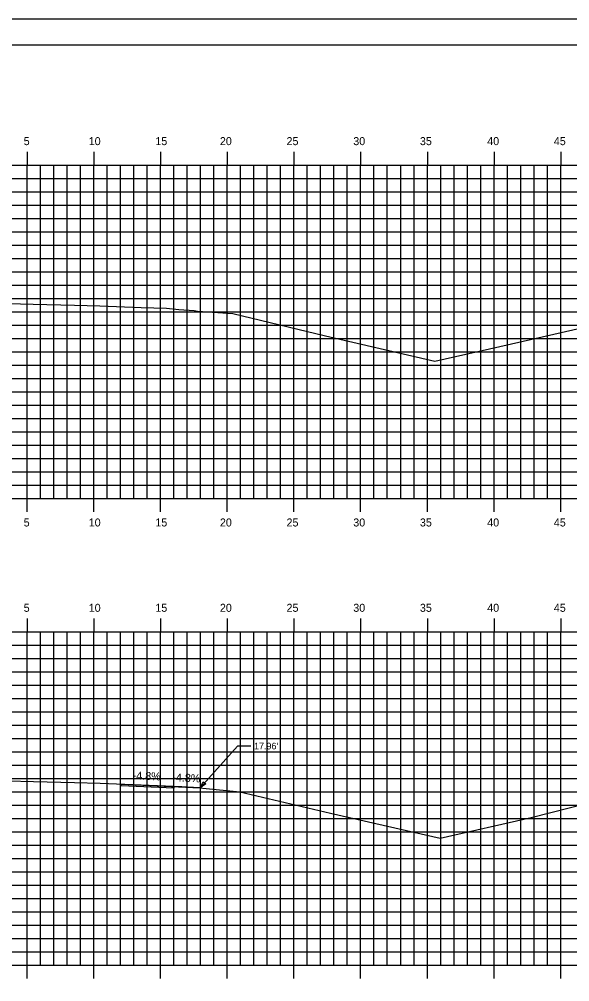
# Model space of a CAD drawing. Extents: x 1170543 to 1177585, y 609599 to 610623.
# Drawn here: x 1176692 to 1176733.3, y 609636.6 to 609708.8 of the extents above; entities that cross this region are included whole.
import ezdxf

# ---------------------------------------------------------------- set-up
doc = ezdxf.new("R2010")
doc.units = 0
for name, color, linetype in [('ANNOTATION', 7, 'Continuous'), ('BORDER', 7, 'Continuous'), ('D_Roadway_Centerline', 7, 'Continuous'), ('D_Roadway_Edge_TW', 7, 'Continuous'), ('H_V ANNOTATION', 7, 'Continuous'), ('MAJOR', 7, 'Continuous'), ('MINOR', 7, 'Continuous'), ('PLOT BOUNDARY', 7, 'Continuous'), ('S_Roadway_Centerline', 7, 'Continuous')]:
    doc.layers.add(name, color=color, linetype=linetype)

msp = doc.modelspace()

# ---------------------------------------------------------------- linework, layer by layer
at = {"layer": 'ANNOTATION'}
for p in [(1176705.573, 609651.169), (1176709.373, 609654.3)]:
    msp.add_line(p, (1176708.373, 609654.3), dxfattribs=at)
msp.add_lwpolyline([(1176705.999, 609651.458), (1176705.573, 609651.169), (1176705.813, 609651.625)], close=True, dxfattribs=at)
at = {"layer": 'BORDER'}
msp.add_line((1176772.609, 609706.872), (1176612.609, 609706.872), dxfattribs=at)
at = {"layer": 'D_Roadway_Centerline'}
msp.add_lwpolyline([(1176699.667, 609651.455), (1176703.561, 609651.267), (1176703.609, 609651.264), (1176705.559, 609651.17), (1176705.573, 609651.169)], dxfattribs=at)
at = {"layer": 'D_Roadway_Edge_TW'}
msp.add_lwpolyline([(1176699.667, 609651.455), (1176705.573, 609651.169), (1176703.609, 609651.264), (1176703.609, 609651.139), (1176699.667, 609651.33), (1176699.667, 609651.455)], dxfattribs=at)
at = {"layer": 'MAJOR'}
for p, q in [((1176692.609, 609698.874), (1176692.609, 609697.872)), ((1176697.609, 609698.874), (1176697.609, 609697.872)), ((1176702.609, 609698.874), (1176702.609, 609697.872)), ((1176707.609, 609698.874), (1176707.609, 609697.872)), ((1176712.609, 609698.874), (1176712.609, 609697.872)), ((1176717.609, 609698.874), (1176717.609, 609697.872)), ((1176722.609, 609698.874), (1176722.609, 609697.872)), ((1176727.609, 609698.874), (1176727.609, 609697.872)), ((1176732.609, 609698.874), (1176732.609, 609697.872)), ((1176617.609, 609697.872), (1176757.609, 609697.872)), ((1176617.609, 609697.872), (1176757.609, 609697.872)), ((1176692.609, 609672.872), (1176692.609, 609697.872)), ((1176697.609, 609672.872), (1176697.609, 609697.872)), ((1176702.609, 609672.872), (1176702.609, 609697.872)), ((1176707.609, 609672.872), (1176707.609, 609697.872)), ((1176712.609, 609672.872), (1176712.609, 609697.872)), ((1176717.609, 609672.872), (1176717.609, 609697.872)), ((1176722.609, 609672.872), (1176722.609, 609697.872)), ((1176727.609, 609672.872), (1176727.609, 609697.872)), ((1176732.609, 609672.872), (1176732.609, 609697.872)), ((1176617.609, 609692.872), (1176757.609, 609692.872)), ((1176617.609, 609687.872), (1176757.609, 609687.872)), ((1176617.609, 609682.872), (1176757.609, 609682.872)), ((1176617.609, 609677.872), (1176757.609, 609677.872)), ((1176617.609, 609672.872), (1176757.609, 609672.872)), ((1176617.609, 609672.872), (1176757.609, 609672.872)), ((1176692.609, 609671.87), (1176692.609, 609672.872)), ((1176697.609, 609671.87), (1176697.609, 609672.872)), ((1176702.609, 609671.87), (1176702.609, 609672.872)), ((1176707.609, 609671.87), (1176707.609, 609672.872)), ((1176712.609, 609671.87), (1176712.609, 609672.872)), ((1176717.609, 609671.87), (1176717.609, 609672.872)), ((1176722.609, 609671.87), (1176722.609, 609672.872)), ((1176727.609, 609671.87), (1176727.609, 609672.872)), ((1176732.609, 609671.87), (1176732.609, 609672.872)), ((1176692.609, 609663.874), (1176692.609, 609662.872)), ((1176697.609, 609663.874), (1176697.609, 609662.872)), ((1176702.609, 609663.874), (1176702.609, 609662.872)), ((1176707.609, 609663.874), (1176707.609, 609662.872)), ((1176712.609, 609663.874), (1176712.609, 609662.872)), ((1176717.609, 609663.874), (1176717.609, 609662.872)), ((1176722.609, 609663.874), (1176722.609, 609662.872)), ((1176727.609, 609663.874), (1176727.609, 609662.872)), ((1176732.609, 609663.874), (1176732.609, 609662.872)), ((1176617.609, 609662.872), (1176757.609, 609662.872)), ((1176617.609, 609662.872), (1176757.609, 609662.872)), ((1176692.609, 609637.872), (1176692.609, 609662.872)), ((1176697.609, 609637.872), (1176697.609, 609662.872)), ((1176702.609, 609637.872), (1176702.609, 609662.872)), ((1176707.609, 609637.872), (1176707.609, 609662.872)), ((1176712.609, 609637.872), (1176712.609, 609662.872)), ((1176717.609, 609637.872), (1176717.609, 609662.872)), ((1176722.609, 609637.872), (1176722.609, 609662.872)), ((1176727.609, 609637.872), (1176727.609, 609662.872)), ((1176732.609, 609637.872), (1176732.609, 609662.872)), ((1176617.609, 609657.872), (1176757.609, 609657.872)), ((1176617.609, 609652.872), (1176757.609, 609652.872)), ((1176617.609, 609647.872), (1176757.609, 609647.872)), ((1176617.609, 609642.872), (1176757.609, 609642.872)), ((1176617.609, 609637.872), (1176757.609, 609637.872)), ((1176617.609, 609637.872), (1176757.609, 609637.872)), ((1176692.609, 609636.87), (1176692.609, 609637.872)), ((1176697.609, 609636.87), (1176697.609, 609637.872)), ((1176702.609, 609636.87), (1176702.609, 609637.872)), ((1176707.609, 609636.87), (1176707.609, 609637.872)), ((1176712.609, 609636.87), (1176712.609, 609637.872)), ((1176717.609, 609636.87), (1176717.609, 609637.872)), ((1176722.609, 609636.87), (1176722.609, 609637.872)), ((1176727.609, 609636.87), (1176727.609, 609637.872)), ((1176732.609, 609636.87), (1176732.609, 609637.872))]:
    msp.add_line(p, q, dxfattribs=at)
at = {"layer": 'MINOR'}
for p, q in [((1176693.609, 609672.872), (1176693.609, 609697.872)), ((1176694.609, 609672.872), (1176694.609, 609697.872)), ((1176695.609, 609672.872), (1176695.609, 609697.872)), ((1176696.609, 609672.872), (1176696.609, 609697.872)), ((1176698.609, 609672.872), (1176698.609, 609697.872)), ((1176699.609, 609672.872), (1176699.609, 609697.872)), ((1176700.609, 609672.872), (1176700.609, 609697.872)), ((1176701.609, 609672.872), (1176701.609, 609697.872)), ((1176703.609, 609672.872), (1176703.609, 609697.872)), ((1176704.609, 609672.872), (1176704.609, 609697.872)), ((1176705.609, 609672.872), (1176705.609, 609697.872)), ((1176706.609, 609672.872), (1176706.609, 609697.872)), ((1176708.609, 609672.872), (1176708.609, 609697.872)), ((1176709.609, 609672.872), (1176709.609, 609697.872)), ((1176710.609, 609672.872), (1176710.609, 609697.872)), ((1176711.609, 609672.872), (1176711.609, 609697.872)), ((1176713.609, 609672.872), (1176713.609, 609697.872)), ((1176714.609, 609672.872), (1176714.609, 609697.872)), ((1176715.609, 609672.872), (1176715.609, 609697.872)), ((1176716.609, 609672.872), (1176716.609, 609697.872)), ((1176718.609, 609672.872), (1176718.609, 609697.872)), ((1176719.609, 609672.872), (1176719.609, 609697.872)), ((1176720.609, 609672.872), (1176720.609, 609697.872)), ((1176721.609, 609672.872), (1176721.609, 609697.872)), ((1176723.609, 609672.872), (1176723.609, 609697.872)), ((1176724.609, 609672.872), (1176724.609, 609697.872)), ((1176725.609, 609672.872), (1176725.609, 609697.872)), ((1176726.609, 609672.872), (1176726.609, 609697.872)), ((1176728.609, 609672.872), (1176728.609, 609697.872)), ((1176729.609, 609672.872), (1176729.609, 609697.872)), ((1176730.609, 609672.872), (1176730.609, 609697.872)), ((1176731.609, 609672.872), (1176731.609, 609697.872)), ((1176617.609, 609696.872), (1176757.609, 609696.872)), ((1176617.609, 609695.872), (1176757.609, 609695.872)), ((1176617.609, 609694.872), (1176757.609, 609694.872)), ((1176617.609, 609693.872), (1176757.609, 609693.872)), ((1176617.609, 609691.872), (1176757.609, 609691.872)), ((1176617.609, 609690.872), (1176757.609, 609690.872)), ((1176617.609, 609689.872), (1176757.609, 609689.872)), ((1176617.609, 609688.872), (1176757.609, 609688.872)), ((1176617.609, 609686.872), (1176757.609, 609686.872)), ((1176617.609, 609685.872), (1176757.609, 609685.872)), ((1176617.609, 609684.872), (1176757.609, 609684.872)), ((1176617.609, 609683.872), (1176757.609, 609683.872)), ((1176617.609, 609681.872), (1176757.609, 609681.872)), ((1176617.609, 609680.872), (1176757.609, 609680.872)), ((1176617.609, 609679.872), (1176757.609, 609679.872)), ((1176617.609, 609678.872), (1176757.609, 609678.872)), ((1176617.609, 609676.872), (1176757.609, 609676.872)), ((1176617.609, 609675.872), (1176757.609, 609675.872)), ((1176617.609, 609674.872), (1176757.609, 609674.872)), ((1176617.609, 609673.872), (1176757.609, 609673.872)), ((1176693.609, 609637.872), (1176693.609, 609662.872)), ((1176694.609, 609637.872), (1176694.609, 609662.872)), ((1176695.609, 609637.872), (1176695.609, 609662.872)), ((1176696.609, 609637.872), (1176696.609, 609662.872)), ((1176698.609, 609637.872), (1176698.609, 609662.872)), ((1176699.609, 609637.872), (1176699.609, 609662.872)), ((1176700.609, 609637.872), (1176700.609, 609662.872)), ((1176701.609, 609637.872), (1176701.609, 609662.872)), ((1176703.609, 609637.872), (1176703.609, 609662.872)), ((1176704.609, 609637.872), (1176704.609, 609662.872)), ((1176705.609, 609637.872), (1176705.609, 609662.872)), ((1176706.609, 609637.872), (1176706.609, 609662.872)), ((1176708.609, 609637.872), (1176708.609, 609662.872)), ((1176709.609, 609637.872), (1176709.609, 609662.872)), ((1176710.609, 609637.872), (1176710.609, 609662.872)), ((1176711.609, 609637.872), (1176711.609, 609662.872)), ((1176713.609, 609637.872), (1176713.609, 609662.872)), ((1176714.609, 609637.872), (1176714.609, 609662.872)), ((1176715.609, 609637.872), (1176715.609, 609662.872)), ((1176716.609, 609637.872), (1176716.609, 609662.872)), ((1176718.609, 609637.872), (1176718.609, 609662.872)), ((1176719.609, 609637.872), (1176719.609, 609662.872)), ((1176720.609, 609637.872), (1176720.609, 609662.872)), ((1176721.609, 609637.872), (1176721.609, 609662.872)), ((1176723.609, 609637.872), (1176723.609, 609662.872)), ((1176724.609, 609637.872), (1176724.609, 609662.872)), ((1176725.609, 609637.872), (1176725.609, 609662.872)), ((1176726.609, 609637.872), (1176726.609, 609662.872)), ((1176728.609, 609637.872), (1176728.609, 609662.872)), ((1176729.609, 609637.872), (1176729.609, 609662.872)), ((1176730.609, 609637.872), (1176730.609, 609662.872)), ((1176731.609, 609637.872), (1176731.609, 609662.872)), ((1176617.609, 609661.872), (1176757.609, 609661.872)), ((1176617.609, 609660.872), (1176757.609, 609660.872)), ((1176617.609, 609659.872), (1176757.609, 609659.872)), ((1176617.609, 609658.872), (1176757.609, 609658.872)), ((1176617.609, 609656.872), (1176757.609, 609656.872)), ((1176617.609, 609655.872), (1176757.609, 609655.872)), ((1176617.609, 609654.872), (1176757.609, 609654.872)), ((1176617.609, 609653.872), (1176757.609, 609653.872)), ((1176617.609, 609651.872), (1176757.609, 609651.872)), ((1176617.609, 609650.872), (1176757.609, 609650.872)), ((1176617.609, 609649.872), (1176757.609, 609649.872)), ((1176617.609, 609648.872), (1176757.609, 609648.872)), ((1176617.609, 609646.872), (1176757.609, 609646.872)), ((1176617.609, 609645.872), (1176757.609, 609645.872)), ((1176617.609, 609644.872), (1176757.609, 609644.872)), ((1176617.609, 609643.872), (1176757.609, 609643.872)), ((1176617.609, 609641.872), (1176757.609, 609641.872)), ((1176617.609, 609640.872), (1176757.609, 609640.872)), ((1176617.609, 609639.872), (1176757.609, 609639.872)), ((1176617.609, 609638.872), (1176757.609, 609638.872))]:
    msp.add_line(p, q, dxfattribs=at)
at = {"layer": 'PLOT BOUNDARY'}
msp.add_lwpolyline([(1176604.516, 609598.813), (1176774.516, 609598.813), (1176774.516, 609708.813), (1176604.516, 609708.813)], close=True, dxfattribs=at)
at = {"layer": 'S_Roadway_Centerline'}
for points in [[(1176691.161, 609687.493), (1176693.061, 609687.446), (1176696.167, 609687.36), (1176698.061, 609687.308), (1176701.174, 609687.202), (1176703.061, 609687.136), (1176703.983, 609687.052), (1176705.135, 609686.959), (1176705.378, 609686.93), (1176708.034, 609686.754), (1176714.975, 609685.058), (1176723.161, 609683.179), (1176728.035, 609684.275), (1176734.391, 609685.712), (1176739.942, 609686.777), (1176748.163, 609687.896), (1176757.609, 609687.861)], [(1176691.177, 609651.697), (1176693.082, 609651.654), (1176696.169, 609651.564), (1176698.082, 609651.51), (1176701.16, 609651.404), (1176704.218, 609651.259), (1176705.573, 609651.169), (1176705.783, 609651.139), (1176708.544, 609650.868), (1176715.36, 609649.269), (1176723.559, 609647.388), (1176730.396, 609648.94), (1176736.19, 609650.418), (1176746.195, 609652.34), (1176750.321, 609653.033), (1176757.609, 609652.988)]]:
    msp.add_lwpolyline(points, dxfattribs=at)

# ---------------------------------------------------------------- texts
at = {"layer": 'ANNOTATION'}
msp.add_text("17.96'", height=0.5, dxfattribs=at).set_placement((1176709.623, 609654.05))
for rotation, p in [(357.22654, (1176700.519, 609651.815)), (357.22678, (1176703.489, 609651.671))]:
    msp.add_text('-4.8%', height=0.6, rotation=rotation, dxfattribs=at).set_placement(p)
at = {"layer": 'H_V ANNOTATION'}
for s, p in [('5', (1176692.36, 609699.372)), ('10', (1176697.234, 609699.372)), ('15', (1176702.226, 609699.372)), ('20', (1176707.063, 609699.372)), ('25', (1176712.055, 609699.372)), ('30', (1176717.058, 609699.372)), ('35', (1176722.05, 609699.372)), ('40', (1176727.095, 609699.372)), ('45', (1176732.087, 609699.372)), ('5', (1176692.36, 609670.772)), ('10', (1176697.234, 609670.772)), ('15', (1176702.226, 609670.772)), ('20', (1176707.063, 609670.772)), ('25', (1176712.055, 609670.772)), ('30', (1176717.058, 609670.772)), ('35', (1176722.05, 609670.772)), ('40', (1176727.095, 609670.772)), ('45', (1176732.087, 609670.772)), ('5', (1176692.36, 609664.372)), ('10', (1176697.234, 609664.372)), ('15', (1176702.226, 609664.372)), ('20', (1176707.063, 609664.372)), ('25', (1176712.055, 609664.372)), ('30', (1176717.058, 609664.372)), ('35', (1176722.05, 609664.372)), ('40', (1176727.095, 609664.372)), ('45', (1176732.087, 609664.372))]:
    msp.add_text(s, height=0.6, dxfattribs=at).set_placement(p)

doc.saveas('drawing.dxf')
